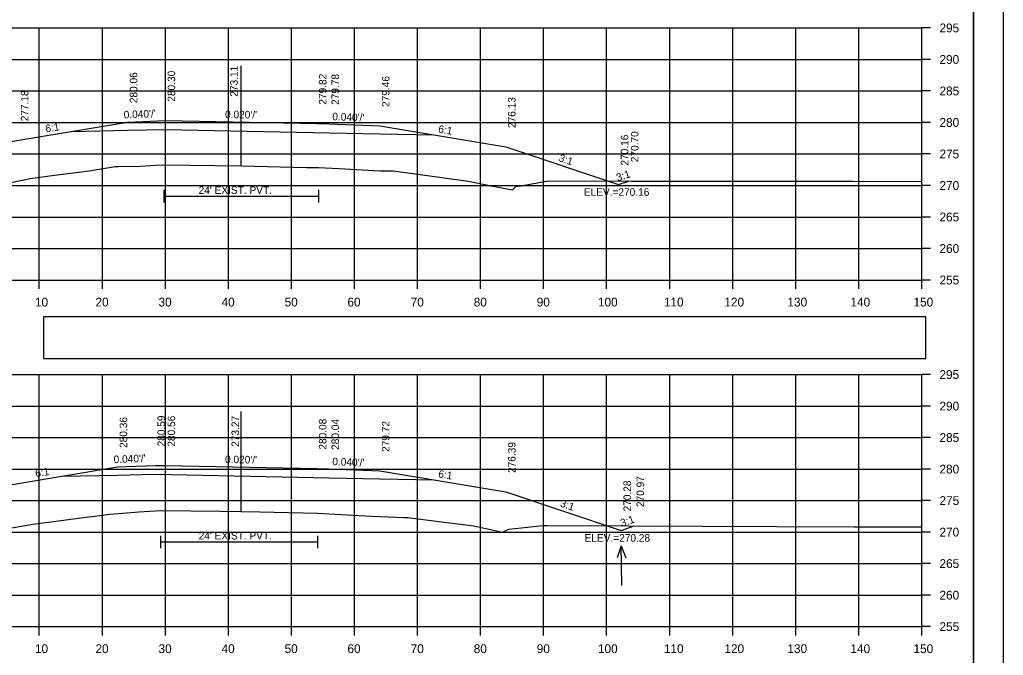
# Model space of a CAD drawing. Extents: x 285 to 4233, y -659 to 3710.
# Drawn here: x 1230.6 to 1386.6, y 831.7 to 932.5 of the extents above; entities that cross this region are included whole.
import ezdxf

# ---------------------------------------------------------------- set-up
doc = ezdxf.new("R2010")
doc.units = 0
for name, color, linetype in [('R_Alt Surface', 7, 'Continuous'), ('R_Axis', 7, 'Continuous'), ('R_Axis Annot', 7, 'Continuous'), ('R_Border', 7, 'Continuous'), ('R_Exist Surface', 7, 'Continuous'), ('R_Fin Surface', 7, 'Continuous'), ('R_Grid', 7, 'Continuous'), ('R_No Plot', 7, 'Continuous'), ('R_Water', 7, 'Continuous'), ('R_Water Annot', 7, 'Continuous'), ('R_Xsect Elev', 7, 'Continuous'), ('R_Xsect Slope', 7, 'Continuous')]:
    doc.layers.add(name, color=color, linetype=linetype)

msp = doc.modelspace()

# ---------------------------------------------------------------- linework, layer by layer
at = {"layer": 'R_Alt Surface'}
for points in [[(1238.84, 914.81), (1247.68, 914.99), (1253.68, 915.11), (1253.68, 915.11), (1279.68, 914.59), (1287.68, 914.43), (1296.25, 914.26)], [(1253.42, 905.52), (1253.42, 903.52)], [(1277.97, 905.52), (1277.97, 903.52)], [(1253.42, 904.52), (1277.97, 904.52)], [(1237.23, 860.11), (1246.07, 860.28), (1252.07, 860.4), (1252.07, 860.4), (1279.68, 859.85), (1287.68, 859.69), (1296.25, 859.52)], [(1252.92, 850.66), (1252.92, 848.66)], [(1277.82, 850.66), (1277.82, 848.66)], [(1252.92, 849.66), (1277.82, 849.66)]]:
    msp.add_lwpolyline(points, dxfattribs=at)
at = {"layer": 'R_Axis'}
for p, q in [((1373.68, 891.23), (1373.68, 931.23)), ((1375.08, 931.23), (1373.68, 931.23)), ((1375.08, 926.23), (1373.68, 926.23)), ((1375.08, 921.23), (1373.68, 921.23)), ((1375.08, 916.23), (1373.68, 916.23)), ((1375.08, 911.23), (1373.68, 911.23)), ((1375.08, 906.23), (1373.68, 906.23)), ((1375.08, 901.23), (1373.68, 901.23)), ((1375.08, 896.23), (1373.68, 896.23)), ((1073.68, 891.23), (1373.68, 891.23)), ((1233.68, 889.83), (1233.68, 891.23)), ((1243.68, 889.83), (1243.68, 891.23)), ((1253.68, 889.83), (1253.68, 891.23)), ((1263.68, 889.83), (1263.68, 891.23)), ((1273.68, 889.83), (1273.68, 891.23)), ((1283.68, 889.83), (1283.68, 891.23)), ((1293.68, 889.83), (1293.68, 891.23)), ((1303.68, 889.83), (1303.68, 891.23)), ((1313.68, 889.83), (1313.68, 891.23)), ((1323.68, 889.83), (1323.68, 891.23)), ((1333.68, 889.83), (1333.68, 891.23)), ((1343.68, 889.83), (1343.68, 891.23)), ((1353.68, 889.83), (1353.68, 891.23)), ((1363.68, 889.83), (1363.68, 891.23)), ((1373.68, 889.83), (1373.68, 891.23)), ((1375.08, 891.23), (1373.68, 891.23)), ((1373.68, 836.23), (1373.68, 876.23)), ((1375.08, 876.23), (1373.68, 876.23)), ((1375.08, 871.23), (1373.68, 871.23)), ((1375.08, 866.23), (1373.68, 866.23)), ((1375.08, 861.23), (1373.68, 861.23)), ((1375.08, 856.23), (1373.68, 856.23)), ((1375.08, 851.23), (1373.68, 851.23)), ((1375.08, 846.23), (1373.68, 846.23)), ((1375.08, 841.23), (1373.68, 841.23)), ((1073.68, 836.23), (1373.68, 836.23)), ((1233.68, 834.83), (1233.68, 836.23)), ((1243.68, 834.83), (1243.68, 836.23)), ((1253.68, 834.83), (1253.68, 836.23)), ((1263.68, 834.83), (1263.68, 836.23)), ((1273.68, 834.83), (1273.68, 836.23)), ((1283.68, 834.83), (1283.68, 836.23)), ((1293.68, 834.83), (1293.68, 836.23)), ((1303.68, 834.83), (1303.68, 836.23)), ((1313.68, 834.83), (1313.68, 836.23)), ((1323.68, 834.83), (1323.68, 836.23)), ((1333.68, 834.83), (1333.68, 836.23)), ((1343.68, 834.83), (1343.68, 836.23)), ((1353.68, 834.83), (1353.68, 836.23)), ((1363.68, 834.83), (1363.68, 836.23)), ((1373.68, 834.83), (1373.68, 836.23)), ((1375.08, 836.23), (1373.68, 836.23))]:
    msp.add_line(p, q, dxfattribs=at)
at = {"layer": 'R_Axis Annot'}
msp.add_lwpolyline([(1234.32, 878.76), (1374.32, 878.76), (1374.32, 885.41), (1234.32, 885.41)], close=True, dxfattribs=at)
at = {"layer": 'R_Border'}
msp.add_line((1381.86, 816.23), (1381.86, 1021.69), dxfattribs=at)
at = {"layer": 'R_Exist Surface'}
for points in [[(1227.88, 906.44), (1232.25, 907.35), (1236.08, 907.86), (1241.57, 908.56), (1245.7, 909.22), (1245.89, 909.25), (1246.19, 909.26), (1249.68, 909.31), (1252.06, 909.45), (1253.42, 909.52), (1261.57, 909.4), (1265.76, 909.33), (1276.02, 909.11), (1277.97, 909.07), (1281.19, 908.91), (1287.71, 908.58), (1288.74, 908.58), (1289.79, 908.57), (1294.47, 907.93), (1301.77, 906.9), (1305.37, 906.2), (1308.74, 905.56), (1309.09, 905.92), (1309.19, 906.06), (1310.07, 906.19), (1314.38, 906.96), (1327.61, 906.92), (1327.65, 906.92), (1327.71, 906.92), (1362.76, 906.9), (1373.68, 906.87)], [(1226.76, 851.51), (1232.64, 852.48), (1234.7, 852.73), (1240.7, 853.54), (1242.45, 853.75), (1244.86, 854.1), (1248.21, 854.33), (1249.49, 854.43), (1252.07, 854.6), (1252.92, 854.66), (1262.49, 854.54), (1265.67, 854.49), (1268.66, 854.44), (1277.82, 854.25), (1285.32, 853.82), (1287.76, 853.68), (1291.49, 853.55), (1292.14, 853.53), (1296.62, 852.96), (1302.61, 852.21), (1304.53, 851.79), (1307.14, 851.24), (1308.08, 851.63), (1308.16, 851.68), (1313.58, 852.26), (1313.83, 852.29), (1314.31, 852.29), (1327.17, 852.2), (1350.68, 852.1), (1362.91, 852.07), (1373.68, 852.04)]]:
    msp.add_lwpolyline(points, dxfattribs=at)
at = {"layer": 'R_Fin Surface'}
for points in [[(1211.98, 908.39), (1223.68, 912.29), (1247.68, 916.29), (1253.68, 916.53), (1277.68, 916.05), (1279.68, 916.01), (1287.68, 915.69), (1307.68, 912.35), (1325.57, 906.39), (1327.18, 906.92)], [(1209.74, 853.47), (1222.07, 857.58), (1246.07, 861.58), (1252.07, 861.82), (1253.68, 861.79), (1277.68, 861.31), (1279.68, 861.27), (1287.68, 860.95), (1307.68, 857.61), (1326, 851.51), (1328.07, 852.2)]]:
    msp.add_lwpolyline(points, dxfattribs=at)
at = {"layer": 'R_Grid'}
for p, q in [((1073.68, 931.23), (1373.68, 931.23)), ((1233.68, 891.23), (1233.68, 931.23)), ((1243.68, 891.23), (1243.68, 931.23)), ((1253.68, 891.23), (1253.68, 931.23)), ((1263.68, 891.23), (1263.68, 931.23)), ((1273.68, 891.23), (1273.68, 931.23)), ((1283.68, 891.23), (1283.68, 931.23)), ((1293.68, 891.23), (1293.68, 931.23)), ((1303.68, 891.23), (1303.68, 931.23)), ((1313.68, 891.23), (1313.68, 931.23)), ((1323.68, 891.23), (1323.68, 931.23)), ((1333.68, 891.23), (1333.68, 931.23)), ((1343.68, 891.23), (1343.68, 931.23)), ((1353.68, 891.23), (1353.68, 931.23)), ((1363.68, 891.23), (1363.68, 931.23)), ((1373.68, 891.23), (1373.68, 931.23)), ((1073.68, 926.23), (1373.68, 926.23)), ((1073.68, 921.23), (1373.68, 921.23)), ((1073.68, 916.23), (1373.68, 916.23)), ((1073.68, 911.23), (1373.68, 911.23)), ((1073.68, 906.23), (1373.68, 906.23)), ((1073.68, 901.23), (1373.68, 901.23)), ((1073.68, 896.23), (1373.68, 896.23)), ((1073.68, 891.23), (1373.68, 891.23)), ((1073.68, 876.23), (1373.68, 876.23)), ((1233.68, 836.23), (1233.68, 876.23)), ((1243.68, 836.23), (1243.68, 876.23)), ((1253.68, 836.23), (1253.68, 876.23)), ((1263.68, 836.23), (1263.68, 876.23)), ((1273.68, 836.23), (1273.68, 876.23)), ((1283.68, 836.23), (1283.68, 876.23)), ((1293.68, 836.23), (1293.68, 876.23)), ((1303.68, 836.23), (1303.68, 876.23)), ((1313.68, 836.23), (1313.68, 876.23)), ((1323.68, 836.23), (1323.68, 876.23)), ((1333.68, 836.23), (1333.68, 876.23)), ((1343.68, 836.23), (1343.68, 876.23)), ((1353.68, 836.23), (1353.68, 876.23)), ((1363.68, 836.23), (1363.68, 876.23)), ((1373.68, 836.23), (1373.68, 876.23)), ((1073.68, 871.23), (1373.68, 871.23)), ((1073.68, 866.23), (1373.68, 866.23)), ((1073.68, 861.23), (1373.68, 861.23)), ((1073.68, 856.23), (1373.68, 856.23)), ((1073.68, 851.23), (1373.68, 851.23)), ((1073.68, 846.23), (1373.68, 846.23)), ((1073.68, 841.23), (1373.68, 841.23)), ((1073.68, 836.23), (1373.68, 836.23))]:
    msp.add_line(p, q, dxfattribs=at)
at = {"layer": 'R_No Plot'}
for points in [[(1053.27, 1025.58), (1386.61, 1025.58), (1386.61, 812.24), (1053.27, 812.24)], [(1299.6, 1021.69), (1319.22, 1021.69), (1319.22, 1011.81), (1335.33, 1011.81), (1358.53, 1011.81), (1358.65, 983.65), (1381.86, 983.65), (1381.86, 816.23), (1065.68, 816.23), (1065.68, 1021.69)]]:
    msp.add_lwpolyline(points, close=True, dxfattribs=at)
at = {"layer": 'R_Water Annot'}
for p, q in [((1326, 849.06), (1325.33, 847.13)), ((1326.09, 842.78), (1326, 849.06)), ((1326, 849.06), (1326.73, 847.15))]:
    msp.add_line(p, q, dxfattribs=at)
at = {"layer": 'R_Xsect Elev'}
for p, q in [((1265.68, 909.33), (1265.68, 925.22)), ((1265.68, 854.49), (1265.68, 870.38))]:
    msp.add_line(p, q, dxfattribs=at)

# ---------------------------------------------------------------- texts
at = {"layer": 'R_Axis Annot'}
for s, p in [('295', (1376.48, 930.53)), ('290', (1376.48, 925.53)), ('285', (1376.48, 920.53)), ('280', (1376.48, 915.53)), ('275', (1376.48, 910.53)), ('270', (1376.48, 905.53)), ('265', (1376.48, 900.53)), ('260', (1376.48, 895.53)), ('255', (1376.48, 890.53)), ('10', (1232.99, 887.03)), ('20', (1242.59, 887.03)), ('30', (1252.59, 887.03)), ('40', (1262.59, 887.03)), ('50', (1272.59, 887.03)), ('60', (1282.56, 887.03)), ('70', (1292.59, 887.03)), ('80', (1302.59, 887.03)), ('90', (1312.59, 887.03)), ('100', (1322.3, 887.03)), ('110', (1332.76, 887.03)), ('120', (1342.36, 887.03)), ('130', (1352.36, 887.03)), ('140', (1362.36, 887.03)), ('150', (1372.36, 887.03)), ('295', (1376.48, 875.53)), ('290', (1376.48, 870.53)), ('285', (1376.48, 865.53)), ('280', (1376.48, 860.53)), ('275', (1376.48, 855.53)), ('270', (1376.48, 850.53)), ('265', (1376.48, 845.53)), ('260', (1376.48, 840.53)), ('255', (1376.48, 835.53)), ('10', (1232.99, 832.03)), ('20', (1242.59, 832.03)), ('30', (1252.59, 832.03)), ('40', (1262.59, 832.03)), ('50', (1272.59, 832.03)), ('60', (1282.56, 832.03)), ('70', (1292.59, 832.03)), ('80', (1302.59, 832.03)), ('90', (1312.59, 832.03)), ('100', (1322.3, 832.03)), ('110', (1332.76, 832.03)), ('120', (1342.36, 832.03)), ('130', (1352.36, 832.03)), ('140', (1362.36, 832.03)), ('150', (1372.36, 832.03))]:
    msp.add_text(s, height=1.4, dxfattribs=at).set_placement(p)
at = {"layer": 'R_Water'}
for p in [(1258.95, 904.89), (1258.95, 850.06)]:
    msp.add_text("24' EXIST. PVT.", height=1.2, dxfattribs=at).set_placement(p)
at = {"layer": 'R_Xsect Elev'}
for s, p in [('280.06', (1249.23, 919.29)), ('280.30', (1255.23, 919.53)), ('273.11', (1265.16, 920.32)), ('279.82', (1279.23, 919.05)), ('279.78', (1281.23, 919.01)), ('279.46', (1289.23, 918.69)), ('277.18', (1231.95, 916.41)), ('276.13', (1309.23, 915.35)), ('270.70', (1328.73, 909.92)), ('270.16', (1327.12, 909.39)), ('280.36', (1247.62, 864.58)), ('280.59', (1253.62, 864.82)), ('280.56', (1255.23, 864.79)), ('273.27', (1265.37, 864.76)), ('280.08', (1279.23, 864.31)), ('280.04', (1281.23, 864.27)), ('279.72', (1289.23, 863.95)), ('276.39', (1309.23, 860.61)), ('270.97', (1329.62, 855.2)), ('270.28', (1327.55, 854.51))]:
    msp.add_text(s, height=1.2, rotation=90, dxfattribs=at).set_placement(p)
for s, p in [('ELEV.=270.16', (1320.06, 904.59)), ('ELEV.=270.28', (1320.18, 849.71))]:
    msp.add_text(s, height=1.2, dxfattribs=at).set_placement(p)
at = {"layer": 'R_Xsect Slope'}
for s, rotation, p in [("0.040'/'", 2.2906, (1247.09, 916.86)), ("0.020'/'", 358.8542, (1263.13, 916.94)), ("0.040'/'", 357.7093, (1280.14, 916.59)), ('6:1', 9.4625, (1234.75, 914.64)), ('6:1', 350.5386, (1296.91, 914.65)), ('3:1', 341.5648, (1315.99, 910.11)), ('3:1', 18.4258, (1325.43, 906.87)), ("0.040'/'", 2.2906, (1245.49, 862.16)), ("0.020'/'", 358.8542, (1263.13, 862.2)), ("0.040'/'", 357.7093, (1280.14, 861.85)), ('6:1', 9.4625, (1233.14, 859.93)), ('6:1', 350.5358, (1296.91, 859.92)), ('3:1', 341.5659, (1316.21, 855.3)), ('3:1', 18.451, (1326.09, 852.06))]:
    msp.add_text(s, height=1.2, rotation=rotation, dxfattribs=at).set_placement(p)

doc.saveas('drawing.dxf')
